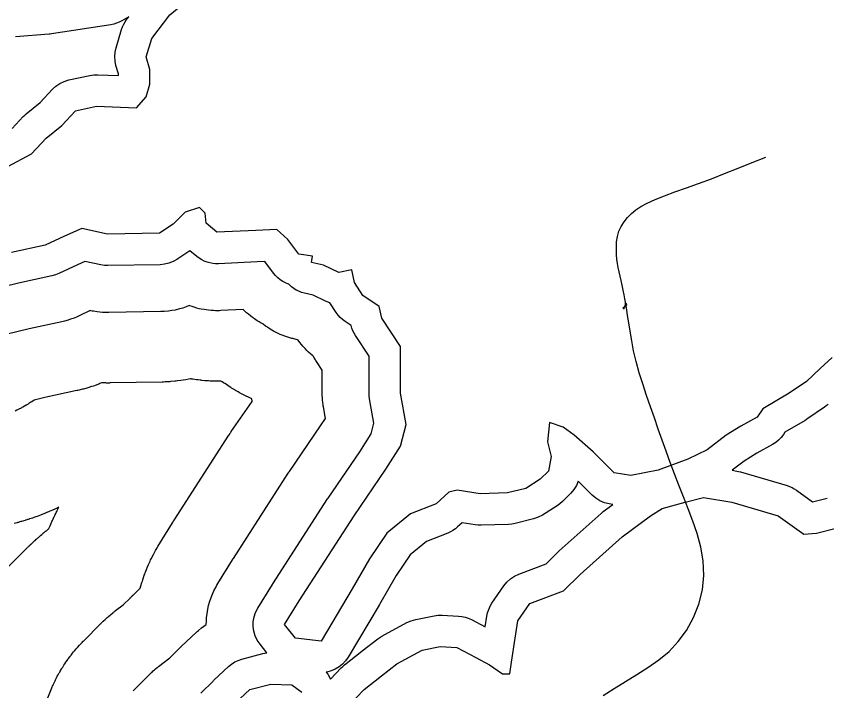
# Model space of a CAD drawing. Extents: x 1950930 to 2061844, y 904556 to 1017002.
# Drawn here: x 1973880 to 1975814, y 993450 to 995059 of the extents above; entities that cross this region are included whole.
import ezdxf

# ---------------------------------------------------------------- set-up
doc = ezdxf.new("R2010")
doc.units = 0
for name, color, linetype in [('Exist Hydrographic Buffer Line', 7, 'Continuous'), ('Exist Hydrographic Lake Shore', 7, 'Continuous'), ('Exist Road Non-System Type 51', 7, 'Continuous')]:
    doc.layers.add(name, color=color, linetype=linetype)

msp = doc.modelspace()

# ---------------------------------------------------------------- linework, layer by layer
at = {"layer": 'Exist Hydrographic Buffer Line'}
for points in [[(1973870.7, 994791.3), (1973897.2, 994819.5), (1973900.6, 994822.9), (1973904.2, 994826), (1973937.5, 994853.5), (1973966.9, 994884.8), (1973975.2, 994892.5), (1973984.6, 994898.8), (1973994.8, 994903.6), (1974005.6, 994906.9), (1974055.8, 994917.8), (1974065.4, 994919.2), (1974075.1, 994919.4), (1974124.2, 994917.2), (1974124.2, 994921.2), (1974118.3, 994941.6), (1974116.2, 994952.1), (1974115.5, 994962.7), (1974116.3, 994973.4), (1974118.6, 994983.8), (1974131.7, 995027.4), (1974134, 995033.8), (1974136.8, 995040), (1974140.2, 995045.9), (1974144.1, 995051.5), (1974148.6, 995057.5), (1974132.6, 995048), (1974126.3, 995044.7), (1974119.8, 995042), (1974113, 995040), (1974106, 995038.6), (1973964.4, 995016.7), (1973961.7, 995016.4), (1973959, 995016.1), (1973878.4, 995009.6)], [(1974320.7, 993444.4), (1974349.9, 993473.6), (1974350.7, 993474.5), (1974351.6, 993475.3), (1974386.5, 993508), (1974393.7, 993513.9), (1974401.5, 993519), (1974410, 993522.9), (1974418.8, 993525.9), (1974469, 993538.9), (1974478.5, 993540.7), (1974462, 993561.3), (1974455.5, 993570.8), (1974450.6, 993581.1), (1974447.3, 993592.1), (1974445.7, 993603.5), (1974445.9, 993615), (1974447.8, 993626.3), (1974451.5, 993637.2), (1974456.7, 993647.4), (1974491.6, 993704.1), (1974492, 993704.8), (1974492.4, 993705.4), (1974623.2, 993908.2), (1974623.7, 993909.1), (1974624.3, 993910), (1974699.9, 994020.2), (1974727.5, 994063.4), (1974733.8, 994088.3), (1974723.5, 994146.8), (1974722.6, 994153.3), (1974722.3, 994159.8), (1974722.3, 994248.5), (1974690.1, 994297.2), (1974686.6, 994303), (1974683.7, 994309), (1974681.4, 994315.3), (1974679.8, 994321), (1974665.3, 994330.7), (1974659.1, 994335.3), (1974653.4, 994340.5), (1974648.3, 994346.3), (1974643.8, 994352.6), (1974628.9, 994375.8), (1974618.3, 994379.8), (1974588.5, 994393.8), (1974568, 994398.5), (1974561.3, 994400.4), (1974554.8, 994402.9), (1974548.6, 994406), (1974542.6, 994409.6), (1974537.1, 994413.8), (1974531.9, 994418.5), (1974530.4, 994420.2), (1974530, 994420.3), (1974523, 994423.1), (1974516.4, 994426.5), (1974510.2, 994430.6), (1974504.4, 994435.3), (1974499.1, 994440.5), (1974494.3, 994446.2), (1974473.7, 994473.8), (1974455.3, 994473), (1974362.9, 994468.6), (1974355.9, 994468.6), (1974349, 994469.3), (1974342.2, 994470.6), (1974335.5, 994472.5), (1974329, 994475), (1974322.8, 994478.1), (1974316.9, 994481.8), (1974311.3, 994486), (1974294.8, 994499.7), (1974263.7, 994479), (1974254.4, 994473.7), (1974244.4, 994469.8), (1974234, 994467.3), (1974223.4, 994466.4), (1974099.2, 994464.2), (1974090.6, 994464.6), (1974082.1, 994465.9), (1974044.2, 994474), (1974026.2, 994466.4), (1973981.9, 994445.3), (1973973.9, 994442.1), (1973965.5, 994439.7), (1973885.9, 994422.5), (1973810, 994404)], [(1974159.5, 993450.3), (1974200.9, 993491.7), (1974202.2, 993493), (1974203.6, 993494.3), (1974207.2, 993497.7), (1974210, 993500.2), (1974212.8, 993502.6), (1974216.6, 993505.7), (1974218.1, 993506.9), (1974219.5, 993508), (1974246.7, 993528.8), (1974270.6, 993552.8), (1974271, 993553.1), (1974271.3, 993553.4), (1974272.1, 993554.3), (1974272.8, 993554.9), (1974273.4, 993555.5), (1974274.3, 993556.3), (1974274.6, 993556.7), (1974275, 993557), (1974309.8, 993589.7), (1974312.4, 993592), (1974315.1, 993594.3), (1974322.3, 993600.2), (1974327.8, 993604.5), (1974333.5, 993608.4), (1974333.8, 993608.6), (1974333.9, 993616.7), (1974334.4, 993625.2), (1974335.5, 993633.7), (1974337.4, 993645.1), (1974339.2, 993653.5), (1974341.6, 993661.7), (1974345.2, 993672.6), (1974348.2, 993680.6), (1974351.8, 993688.4), (1974357.1, 993698.6), (1974359.1, 993702.4), (1974361.3, 993706.1), (1974396.2, 993762.8), (1974396.3, 993763), (1974396.5, 993763.3), (1974396.9, 993764), (1974397.2, 993764.5), (1974397.5, 993765), (1974398, 993765.6), (1974398.1, 993765.9), (1974398.3, 993766.1), (1974529, 993968.9), (1974529.2, 993969.3), (1974529.5, 993969.6), (1974530, 993970.5), (1974530.5, 993971.2), (1974530.9, 993971.8), (1974531.5, 993972.7), (1974531.8, 993973), (1974532, 993973.4), (1974606.5, 994082.1), (1974618, 994100), (1974613.2, 994127.3), (1974612.8, 994129.7), (1974612.4, 994132.1), (1974611.6, 994138.6), (1974611, 994143.5), (1974610.7, 994148.4), (1974610.4, 994154.9), (1974610.4, 994157.3), (1974610.3, 994159.8), (1974610.3, 994214.8), (1974596.6, 994235.5), (1974595.3, 994237.6), (1974594, 994239.7), (1974590.5, 994245.5), (1974589.2, 994247.8), (1974587.7, 994249), (1974583.3, 994252.8), (1974577.7, 994258), (1974573.5, 994262), (1974569.6, 994266.2), (1974564.5, 994272), (1974560.8, 994276.4), (1974557.3, 994281), (1974553.3, 994286.6), (1974551.6, 994287.4), (1974542.8, 994289.4), (1974540.3, 994290), (1974537.8, 994290.7), (1974531.1, 994292.6), (1974526.1, 994294.1), (1974521.2, 994295.8), (1974514.7, 994298.3), (1974509.9, 994300.3), (1974505.2, 994302.5), (1974498.9, 994305.6), (1974494.3, 994308), (1974489.8, 994310.6), (1974483.9, 994314.3), (1974479.5, 994317.1), (1974475.3, 994320.1), (1974469.7, 994324.3), (1974468.8, 994325.1), (1974464.7, 994327.2), (1974459.8, 994329.9), (1974455.1, 994332.8), (1974448.8, 994336.9), (1974444.3, 994340.1), (1974439.9, 994343.5), (1974434.1, 994348.1), (1974429.8, 994351.7), (1974425.8, 994355.6), (1974422, 994359.3), (1974368.1, 994356.8), (1974365.5, 994356.7), (1974362.9, 994356.6), (1974356, 994356.6), (1974350.8, 994356.8), (1974345.6, 994357.1), (1974338.7, 994357.8), (1974333.5, 994358.4), (1974328.4, 994359.2), (1974321.6, 994360.5), (1974316.5, 994361.5), (1974311.5, 994362.8), (1974304.8, 994364.8), (1974299.8, 994366.3), (1974294.9, 994368.1), (1974293.3, 994368.7), (1974285.4, 994365.6), (1974277.8, 994362.9), (1974270.1, 994360.8), (1974259.7, 994358.3), (1974251.9, 994356.8), (1974244, 994355.8), (1974233.3, 994354.8), (1974229.3, 994354.6), (1974225.3, 994354.4), (1974101.1, 994352.2), (1974097.9, 994352.2), (1974094.7, 994352.3), (1974086.2, 994352.6), (1974079.8, 994353.1), (1974073.4, 994353.9), (1974064.9, 994355.2), (1974061.8, 994355.7), (1974058.7, 994356.4), (1974056.5, 994356.8), (1974030.1, 994344.2), (1974027.2, 994342.9), (1974024.2, 994341.6), (1974016.2, 994338.3), (1974010.1, 994336.1), (1974003.9, 994334.1), (1973995.5, 994331.8), (1973992.4, 994331), (1973989.2, 994330.3), (1973911, 994313.3), (1973855.2, 994299.7)], [(1973948.2, 993416.1), (1973963.5, 993453.2), (1973963.9, 993454.1), (1973964.3, 993455.1), (1973965.4, 993457.6), (1973966.2, 993459.5), (1973967, 993461.4), (1973968.2, 993463.9), (1973968.6, 993464.9), (1973969.1, 993465.8), (1973972.2, 993472.5), (1973973.1, 993474.4), (1973974, 993476.2), (1973976.5, 993481.2), (1973978.4, 993484.9), (1973980.4, 993488.5), (1973983.1, 993493.3), (1973984.1, 993495.1), (1973985.2, 993496.9), (1973989, 993503.3), (1973990.1, 993505), (1973991.2, 993506.8), (1973994.1, 993511.5), (1973996.4, 993514.9), (1973998.7, 993518.4), (1974001.9, 993522.9), (1974003.1, 993524.6), (1974004.3, 993526.2), (1974008.7, 993532.2), (1974009.9, 993533.8), (1974011.2, 993535.5), (1974014.6, 993539.8), (1974017.2, 993543.1), (1974019.8, 993546.3), (1974023.5, 993550.4), (1974024.8, 993552), (1974026.2, 993553.5), (1974031.2, 993559), (1974031.9, 993559.8), (1974032.6, 993560.6), (1974034.4, 993562.6), (1974035.9, 993564.1), (1974037.3, 993565.6), (1974039.2, 993567.6), (1974040, 993568.3), (1974040.7, 993569), (1974082.1, 993610.5), (1974082.6, 993611), (1974083.1, 993611.5), (1974084.4, 993612.8), (1974085.4, 993613.7), (1974086.4, 993614.7), (1974087.7, 993616), (1974088.2, 993616.4), (1974088.8, 993616.9), (1974092.4, 993620.3), (1974093.4, 993621.3), (1974094.4, 993622.2), (1974097.2, 993624.7), (1974099.3, 993626.6), (1974101.4, 993628.4), (1974104.2, 993630.8), (1974105.3, 993631.7), (1974106.3, 993632.5), (1974110.2, 993635.7), (1974110.7, 993636.1), (1974111.3, 993636.6), (1974112.7, 993637.7), (1974113.8, 993638.6), (1974114.9, 993639.5), (1974116.3, 993640.6), (1974116.9, 993641), (1974117.5, 993641.5), (1974135.8, 993655.5), (1974151.8, 993671.5), (1974151.9, 993671.6), (1974152.1, 993671.8), (1974152.4, 993672.1), (1974152.6, 993672.3), (1974152.9, 993672.6), (1974153.2, 993672.9), (1974153.3, 993673), (1974153.4, 993673.1), (1974154.3, 993674), (1974154.5, 993674.2), (1974154.8, 993674.4), (1974155.4, 993675.1), (1974155.9, 993675.5), (1974156.4, 993676), (1974157, 993676.6), (1974157.3, 993676.9), (1974157.5, 993677.1), (1974158.4, 993677.9), (1974158.5, 993678.1), (1974158.6, 993678.2), (1974159, 993678.5), (1974159.2, 993678.7), (1974159.5, 993678.9), (1974159.8, 993679.3), (1974159.9, 993679.4), (1974160, 993679.5), (1974176.3, 993694.8), (1974177.9, 993700.4), (1974180.3, 993708.6), (1974181.2, 993711.7), (1974182.2, 993714.8), (1974185.8, 993725.7), (1974186.8, 993728.7), (1974188, 993731.7), (1974191, 993739.8), (1974193.4, 993745.7), (1974196, 993751.6), (1974199.6, 993759.4), (1974201, 993762.3), (1974202.4, 993765.2), (1974207.7, 993775.4), (1974208.4, 993776.8), (1974209.2, 993778.2), (1974211.2, 993782), (1974212.8, 993784.8), (1974214.4, 993787.6), (1974216.5, 993791.3), (1974217.4, 993792.7), (1974218.2, 993794.1), (1974253.1, 993850.8), (1974253.1, 993850.9), (1974253.2, 993851), (1974253.3, 993851.2), (1974253.4, 993851.4), (1974253.6, 993851.6), (1974253.7, 993851.8), (1974253.8, 993851.9), (1974253.8, 993852), (1974254.3, 993852.7), (1974254.4, 993852.9), (1974254.5, 993853.1), (1974254.8, 993853.6), (1974255.1, 993854), (1974255.3, 993854.4), (1974255.6, 993854.9), (1974255.7, 993855.1), (1974255.9, 993855.2), (1974256.3, 993855.9), (1974256.3, 993856), (1974256.4, 993856.1), (1974256.6, 993856.4), (1974256.7, 993856.5), (1974256.8, 993856.7), (1974257, 993857), (1974257, 993857.1), (1974257.1, 993857.2), (1974387.8, 994060), (1974387.9, 994060.1), (1974388, 994060.2), (1974388.2, 994060.5), (1974388.4, 994060.8), (1974388.5, 994061), (1974388.8, 994061.4), (1974388.8, 994061.5), (1974388.9, 994061.6), (1974389.5, 994062.5), (1974389.7, 994062.8), (1974389.8, 994063), (1974390.3, 994063.7), (1974390.6, 994064.2), (1974390.9, 994064.7), (1974391.4, 994065.3), (1974391.5, 994065.6), (1974391.7, 994065.8), (1974392.3, 994066.7), (1974392.4, 994066.9), (1974392.5, 994067), (1974392.7, 994067.3), (1974392.9, 994067.6), (1974393, 994067.8), (1974393.3, 994068.1), (1974393.3, 994068.3), (1974393.4, 994068.4), (1974442.9, 994140.5), (1974442.9, 994141), (1974442.6, 994146.3), (1974442.5, 994146.4), (1974438.9, 994148), (1974434.2, 994150.2), (1974432.5, 994151), (1974430.7, 994151.9), (1974424.5, 994155), (1974422.7, 994155.9), (1974421, 994156.7), (1974416.4, 994159.2), (1974413, 994161), (1974409.6, 994162.9), (1974405.1, 994165.6), (1974403.4, 994166.6), (1974401.7, 994167.6), (1974395.8, 994171.2), (1974394.2, 994172.2), (1974392.5, 994173.3), (1974388.1, 994176.1), (1974384.9, 994178.3), (1974381.7, 994180.5), (1974378, 994183.2), (1974374.9, 994185), (1974371.3, 994187.1), (1974368.7, 994188.7), (1974367.6, 994188.7), (1974365, 994188.7), (1974364, 994188.6), (1974363.1, 994188.6), (1974356.1, 994188.6), (1974354.2, 994188.7), (1974352.2, 994188.7), (1974347, 994188.8), (1974343.1, 994188.9), (1974339.2, 994189.2), (1974334, 994189.5), (1974332.1, 994189.7), (1974330.2, 994189.8), (1974323.2, 994190.5), (1974321.3, 994190.7), (1974319.4, 994190.9), (1974314.2, 994191.5), (1974310.3, 994192), (1974306.5, 994192.5), (1974301.4, 994193.4), (1974299.4, 994193.7), (1974297.5, 994194.1), (1974296.1, 994194.3), (1974295.4, 994194.2), (1974292.4, 994193.5), (1974284.6, 994192), (1974278.7, 994190.9), (1974272.8, 994190.1), (1974264.8, 994189.1), (1974261.9, 994188.7), (1974258.9, 994188.4), (1974248.2, 994187.5), (1974246.7, 994187.4), (1974245.3, 994187.3), (1974241.3, 994187), (1974238.3, 994186.8), (1974235.3, 994186.7), (1974231.3, 994186.5), (1974229.8, 994186.5), (1974228.3, 994186.4), (1974104.1, 994184.3), (1974102.9, 994184.2), (1974101.7, 994184.2), (1974098.5, 994184.2), (1974096.1, 994184.2), (1974093.7, 994184.3), (1974090.5, 994184.4), (1974089.3, 994184.4), (1974088.1, 994184.4), (1974084.1, 994184.6), (1974079.5, 994182.7), (1974077.3, 994181.8), (1974075, 994181), (1974068.9, 994178.7), (1974064.3, 994177.1), (1974059.7, 994175.6), (1974053.5, 994173.6), (1974051.2, 994172.9), (1974048.9, 994172.3), (1974040.5, 994169.9), (1974039.3, 994169.6), (1974038.1, 994169.3), (1974035, 994168.5), (1974032.7, 994167.9), (1974030.3, 994167.3), (1974027.1, 994166.6), (1974025.9, 994166.3), (1974024.8, 994166.1), (1973948.7, 994149.6), (1973923.1, 994143.4), (1973917.4, 994139.7), (1973916.4, 994139), (1973915.4, 994138.3), (1973912.7, 994136.6), (1973910.6, 994135.3), (1973908.6, 994134.1), (1973905.8, 994132.4), (1973904.7, 994131.8), (1973903.7, 994131.2), (1973896.2, 994126.9), (1973894.1, 994125.7), (1973892, 994124.6), (1973886.3, 994121.5), (1973882, 994119.3), (1973877.6, 994117.2)], [(1975817.1, 994133.3), (1975812.8, 994129.6), (1975808.3, 994126.3), (1975766.9, 994097.9), (1975764.7, 994096.5), (1975762.4, 994095.1), (1975714.1, 994066.8), (1975710.6, 994061.5), (1975705.3, 994054.4), (1975699.1, 994048), (1975692.2, 994042.3), (1975684.7, 994037.5), (1975647.1, 994016.7), (1975616.9, 993997.7), (1975588.4, 993976.1), (1975599.2, 993974.3), (1975603.8, 993973.4), (1975608.4, 993972.3), (1975719.5, 993939.5), (1975725.5, 993937.5), (1975731.2, 993935), (1975736.7, 993932), (1975742, 993928.6), (1975780.4, 993901.1), (1975815.2, 993909.8)], [(1973862.4, 993747.2), (1973903.8, 993788.6), (1973904, 993788.8), (1973904.2, 993789), (1973904.7, 993789.5), (1973905.1, 993789.8), (1973905.4, 993790.2), (1973905.9, 993790.7), (1973906.1, 993790.9), (1973906.3, 993791.1), (1973907.6, 993792.4), (1973908, 993792.7), (1973908.4, 993793.1), (1973909.4, 993794.1), (1973910.1, 993794.8), (1973910.9, 993795.5), (1973911.9, 993796.5), (1973912.2, 993796.8), (1973912.6, 993797.2), (1973914, 993798.5), (1973914.2, 993798.7), (1973914.3, 993798.8), (1973914.9, 993799.3), (1973915.2, 993799.7), (1973915.6, 993800), (1973916.1, 993800.5), (1973916.3, 993800.7), (1973916.5, 993800.9), (1973920.1, 993804.3), (1973920.5, 993804.6), (1973920.9, 993805), (1973921.9, 993805.9), (1973922.7, 993806.6), (1973923.4, 993807.3), (1973924.5, 993808.3), (1973924.9, 993808.6), (1973925.2, 993809), (1973928, 993811.5), (1973928.8, 993812.2), (1973929.5, 993812.9), (1973931.6, 993814.7), (1973933.2, 993816.1), (1973934.8, 993817.5), (1973936.9, 993819.3), (1973937.7, 993820), (1973938.5, 993820.6), (1973941.3, 993823), (1973941.7, 993823.4), (1973942.1, 993823.7), (1973943.2, 993824.6), (1973944, 993825.3), (1973944.8, 993825.9), (1973945.8, 993826.8), (1973946.2, 993827.2), (1973946.6, 993827.5), (1973950.5, 993830.6), (1973950.7, 993830.8), (1973950.9, 993831), (1973951.4, 993831.4), (1973951.8, 993831.7), (1973952.2, 993832.1), (1973952.8, 993832.5), (1973953, 993832.7), (1973953.2, 993832.8), (1973954.6, 993834), (1973955, 993834.3), (1973955.4, 993834.6), (1973956.5, 993835.5), (1973957.3, 993836.2), (1973958.2, 993836.8), (1973958.5, 993837), (1973959.2, 993839), (1973961.1, 993843.4), (1973963, 993847.9), (1973965.6, 993853.8), (1973966.6, 993856), (1973967.6, 993858.2), (1973971.2, 993865.9), (1973971.7, 993867), (1973972.2, 993868.1), (1973973.6, 993871), (1973974.7, 993873.2), (1973975.8, 993875.3), (1973977.2, 993878.2), (1973977.7, 993879.3), (1973978.3, 993880.4), (1973982.1, 993887.9), (1973978.1, 993886), (1973977.3, 993885.6), (1973976.4, 993885.2), (1973974.2, 993884.2), (1973972.6, 993883.5), (1973970.9, 993882.7), (1973968.7, 993881.7), (1973967.9, 993881.4), (1973967, 993881), (1973959.1, 993877.6), (1973958.3, 993877.3), (1973957.4, 993876.9), (1973955.2, 993876), (1973953.5, 993875.3), (1973951.9, 993874.6), (1973949.6, 993873.7), (1973948.8, 993873.3), (1973947.9, 993873), (1973941.9, 993870.6), (1973940.2, 993869.9), (1973938.6, 993869.3), (1973934, 993867.6), (1973930.6, 993866.3), (1973927.2, 993865.1), (1973922.6, 993863.5), (1973920.9, 993862.9), (1973919.2, 993862.3), (1973913.1, 993860.3), (1973912.2, 993860), (1973911.4, 993859.7), (1973909.1, 993859), (1973907.3, 993858.4), (1973905.6, 993857.9), (1973903.3, 993857.2), (1973902.4, 993856.9), (1973901.5, 993856.7), (1973893.3, 993854.2), (1973892.4, 993853.9), (1973891.5, 993853.7), (1973889.2, 993853), (1973887.5, 993852.5), (1973885.7, 993852), (1973883.4, 993851.4), (1973882.5, 993851.1), (1973881.6, 993850.9), (1973875.4, 993849.2)]]:
    msp.add_lwpolyline(points, dxfattribs=at)
msp.add_lwpolyline([(1974630.2, 993477.9), (1974655.7, 993504.9), (1974659.6, 993508.6), (1974663.7, 993512.1), (1974705.1, 993544.9), (1974705.5, 993545.2), (1974706, 993545.6), (1974743, 993573.9), (1974747.7, 993577.2), (1974752.7, 993580.2), (1974812.6, 993612.9), (1974822.9, 993617.5), (1974833.8, 993620.6), (1974877.4, 993629.3), (1974886.8, 993630.6), (1974896.3, 993630.7), (1974935.5, 993628.5), (1974943.5, 993627.6), (1974951.3, 993625.9), (1974958.9, 993623.4), (1974966.2, 993620), (1974999.2, 993602.7), (1975003.2, 993628.5), (1975005, 993636.6), (1975007.6, 993644.5), (1975011.1, 993652.1), (1975015.4, 993659.2), (1975043.7, 993700.6), (1975050.9, 993709.5), (1975059.3, 993717.2), (1975068.8, 993723.6), (1975079.1, 993728.4), (1975144.6, 993753.2), (1975172.5, 993781.1), (1975174, 993782.6), (1975175.6, 993784), (1975275.8, 993873.4), (1975278.4, 993875.6), (1975281, 993877.7), (1975303.9, 993894.6), (1975294.9, 993896.1), (1975283.6, 993898.9), (1975272.9, 993903.4), (1975263, 993909.5), (1975254.2, 993917.1), (1975221.2, 993950), (1975221.2, 993949.8), (1975216.7, 993939.5), (1975210.7, 993930), (1975203.4, 993921.4), (1975183.8, 993901.8), (1975177.4, 993896.1), (1975170.5, 993891.2), (1975135.6, 993869.4), (1975125.2, 993864), (1975114.1, 993860.3), (1975070.5, 993849.4), (1975062.7, 993847.8), (1975054.8, 993847.2), (1974989.4, 993845), (1974982.2, 993845.1), (1974975, 993845.9), (1974944, 993850.9), (1974933.4, 993841), (1974928, 993836.5), (1974922.3, 993832.5), (1974916.1, 993829), (1974909.7, 993826.1), (1974859.5, 993806.4), (1974820.5, 993774.8), (1974786.9, 993725.3), (1974746.8, 993655.8), (1974746.6, 993655.3), (1974746.3, 993654.8), (1974672.2, 993530.5), (1974666.1, 993521.7), (1974658.8, 993513.9), (1974650.5, 993507.2), (1974641.3, 993501.8), (1974631.4, 993497.7), (1974621, 993495.1), (1974619.5, 993494.9), (1974619.7, 993494.7), (1974623.4, 993489.8), (1974626.8, 993484.6), (1974629.7, 993479.1)], close=True, dxfattribs=at)
at = {"layer": 'Exist Hydrographic Lake Shore'}
for points in [[(1974021.6, 994833.6), (1974071.7, 994844.5), (1974167.6, 994840.1), (1974190.5, 994866.3), (1974199.2, 994896.8), (1974199.2, 994931.7), (1974190.5, 994962.2), (1974203.5, 995005.8), (1974247.1, 995062.5), (1974312.5, 995117), (1974347.4, 995141), (1974362.6, 995169.4), (1974390.9, 995210.8), (1974419.3, 995252.2), (1974419.3, 995254.4), (1974388.8, 995239.2), (1974338.6, 995197.7), (1974286.3, 995178.1), (1974229.7, 995171.6), (1974175.2, 995165), (1974131.6, 995134.5), (1974094.6, 995112.7), (1973953, 995090.9), (1973872.3, 995084.3)], [(1973860.3, 994700.6), (1973917, 994731.1), (1973951.9, 994768.2), (1973988.9, 994798.7), (1974021.6, 994833.6)], [(1975826.9, 994244.8), (1975798.6, 994218.7), (1975765.9, 994188.1), (1975724.5, 994159.8), (1975661.3, 994122.7), (1975648.2, 994103.1), (1975609, 994081.3), (1975574.1, 994059.5), (1975528.4, 994024.6), (1975482.6, 994002.8), (1975411.8, 993976.6), (1975346.4, 993963.5), (1975307.2, 993970.1), (1975257.1, 994020.2), (1975211.3, 994059.5), (1975185.2, 994079.1), (1975152.5, 994090), (1975148.1, 994044.2), (1975156.9, 994009.3), (1975150.3, 993974.4), (1975130.7, 993954.8), (1975095.9, 993933), (1975052.3, 993922.1), (1974986.9, 993919.9), (1974932.4, 993928.7), (1974912.8, 993924.3), (1974882.3, 993895.9), (1974821.3, 993872), (1974764.6, 993826.2), (1974723.2, 993765.1), (1974681.8, 993693.2), (1974607.8, 993568.9), (1974546.7, 993575.4), (1974520.6, 993608.1), (1974555.5, 993664.8), (1974686.2, 993867.6), (1974762.5, 993978.8), (1974797.3, 994033.3), (1974810.4, 994085.7), (1974797.3, 994159.8), (1974797.3, 994271), (1974752.7, 994338.6), (1974746.1, 994366.9), (1974706.9, 994393.1), (1974687.3, 994423.6), (1974680.7, 994454.2), (1974650.2, 994447.6), (1974613.2, 994465.1), (1974584.9, 994471.6), (1974587, 994486.9), (1974554.4, 994491.2), (1974528.2, 994526.1), (1974502.1, 994550.1), (1974452, 994547.9), (1974359.3, 994543.6), (1974333.2, 994565.4), (1974331, 994589.4), (1974317.9, 994602.4), (1974283.1, 994591.5), (1974254.7, 994563.2), (1974222.1, 994541.4), (1974097.9, 994539.2), (1974036.8, 994552.3), (1973995.4, 994534.8), (1973949.7, 994513), (1973869.1, 994495.6)], [(1974670.9, 993411.9), (1974710.2, 993453.3), (1974751.6, 993486), (1974788.6, 993514.4), (1974848.5, 993547.1), (1974892.1, 993555.8), (1974931.3, 993553.6), (1974977.1, 993529.6), (1975009.8, 993512.2), (1975040.3, 993490.4), (1975057.7, 993490.4), (1975062.1, 993518.7), (1975070.8, 993575.4), (1975077.3, 993616.8), (1975105.7, 993658.3), (1975186.3, 993688.8), (1975225.5, 993728), (1975325.7, 993817.4), (1975393.3, 993867.6), (1975421.6, 993885), (1975476.1, 993900.3), (1975519.7, 993911.2), (1975587.2, 993900.3), (1975698.4, 993867.6), (1975759.4, 993824), (1975789.9, 993826.2), (1975833.4, 993837.1)], [(1974402.9, 993420.6), (1974437.8, 993453.3), (1974487.9, 993466.4), (1974538, 993464.2), (1974562, 993446.8)]]:
    msp.add_lwpolyline(points, dxfattribs=at)
at = {"layer": 'Exist Road Non-System Type 51'}
for points in [[(1975360.9, 993488.9), (1975387.4, 993505.9), (1975413.8, 993524.1), (1975437.9, 993544.1), (1975459.9, 993567.8), (1975479.5, 993594.4), (1975496.2, 993624.8), (1975509, 993656.9), (1975517.4, 993690.9), (1975520.8, 993725.4), (1975519.4, 993760.1), (1975514, 993792.8), (1975505.2, 993825), (1975494.5, 993854.8), (1975483.8, 993884.5), (1975472.5, 993913), (1975461.2, 993940.3), (1975450.5, 993967.6), (1975440.1, 993994.4), (1975430.9, 994021.7), (1975421.6, 994047.8), (1975412.2, 994074.5), (1975403, 994101.2), (1975393.8, 994127.3), (1975384, 994154.6), (1975375.1, 994181.9), (1975366.4, 994208.6), (1975359, 994235.3), (1975353.1, 994260.8), (1975348.8, 994285.1), (1975344.9, 994307.6), (1975341.5, 994327.6), (1975339, 994345.2), (1975337.1, 994358.6), (1975335.6, 994368.2), (1975335.1, 994373.1), (1975334.6, 994374.9), (1975335.1, 994374.9), (1975335.6, 994373.7), (1975335.6, 994372.5), (1975336.1, 994371.3), (1975336.1, 994370.7), (1975336.1, 994369.5), (1975335.1, 994368.9), (1975334.6, 994368.2), (1975333.6, 994367.6), (1975333.1, 994366.4), (1975332.1, 994365.8), (1975331.2, 994364.6), (1975330.8, 994364), (1975330.2, 994362.8), (1975330.2, 994362.2), (1975330.2, 994361), (1975330.2, 994360.4), (1975329.8, 994361), (1975329.2, 994361.6), (1975329.2, 994362.2), (1975328.8, 994362.8), (1975328.2, 994363.4), (1975328.2, 994364), (1975328.8, 994364.6), (1975329.8, 994365.2), (1975331.2, 994365.8), (1975332.6, 994367.1), (1975333.1, 994368.9), (1975333.6, 994371.9), (1975333.6, 994377.4), (1975332.2, 994385.2), (1975330.8, 994394.9), (1975328.2, 994405.9), (1975325.9, 994417.4), (1975323.4, 994428.4), (1975321, 994438.7), (1975318.5, 994449), (1975316.6, 994459.3), (1975315.1, 994469.6), (1975313.6, 994479.3), (1975312.8, 994489.6), (1975312.2, 994499.9), (1975312.2, 994510.9), (1975312.8, 994521.2), (1975314.6, 994533.3), (1975318.1, 994546.1), (1975323.5, 994557.6), (1975330.4, 994568.5), (1975338.8, 994578.8), (1975348.5, 994588.5), (1975358.9, 994597), (1975370.6, 994604.9), (1975385.8, 994613.4), (1975404.9, 994621.9), (1975427, 994630.9), (1975452, 994640), (1975479.5, 994649.7), (1975508.4, 994660), (1975538.8, 994671.5), (1975570.1, 994684.2), (1975602.5, 994696.9), (1975635.9, 994710.2), (1975668.6, 994723)], [(1975280.4, 993439.2), (1975306.9, 993455.6), (1975333.9, 993472.6), (1975360.9, 993488.9)]]:
    msp.add_lwpolyline(points, dxfattribs=at)

doc.saveas('drawing.dxf')
